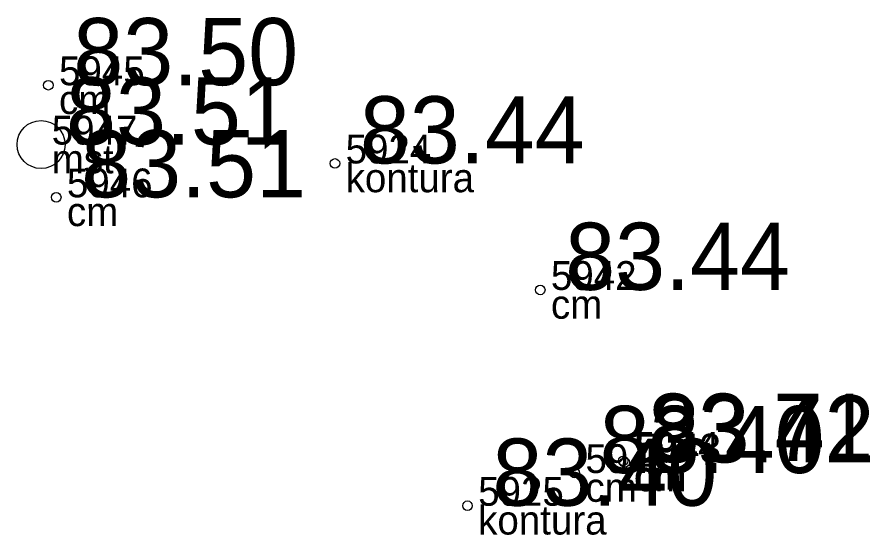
# Model space of a CAD drawing. Extents: x 614911 to 615803, y 262110 to 264311.
# Drawn here: x 615548.62 to 615557.51, y 262671.15 to 262676.55 of the extents above; entities that cross this region are included whole.
import ezdxf

# ---------------------------------------------------------------- set-up
doc = ezdxf.new("R2010")
doc.units = 0
for name, color, linetype in [('Level 14', 7, 'Continuous'), ('Level 53', 7, 'Continuous'), ('Level 54', 7, 'Continuous'), ('Level 57', 7, 'Continuous'), ('Level 58', 7, 'Continuous')]:
    doc.layers.add(name, color=color, linetype=linetype)

msp = doc.modelspace()

# ---------------------------------------------------------------- linework, layer by layer
at = {"layer": 'Level 14'}
msp.add_circle((615548.872, 262675.223), 0.25, dxfattribs=at)
at = {"layer": 'Level 57'}
for centre in [(615548.948, 262675.841), (615551.934, 262675.026), (615549.03, 262674.673), (615554.073, 262673.708), (615554.937, 262671.927), (615554.953, 262671.91), (615554.433, 262671.8), (615553.315, 262671.459)]:
    msp.add_circle(centre, 0.05, dxfattribs=at)
at = {"layer": 'Level 58'}
for centre in [(615548.948, 262675.841), (615551.934, 262675.026), (615549.03, 262674.673), (615554.073, 262673.708), (615554.937, 262671.927), (615554.953, 262671.91), (615554.433, 262671.8), (615553.315, 262671.459)]:
    msp.add_circle(centre, 0.05, dxfattribs=at)

# ---------------------------------------------------------------- texts
at = {"layer": 'Level 53'}
for s, p in [(' cm', (615548.948, 262675.541)), (' mst', (615548.872, 262674.923)), (' kontura', (615551.934, 262674.726)), (' cm', (615549.03, 262674.373)), (' cm', (615554.073, 262673.408)), (' cm', (615554.937, 262671.627)), (' cm', (615554.953, 262671.61)), (' cm', (615554.433, 262671.5)), (' kontura', (615553.315, 262671.159))]:
    msp.add_text(s, height=0.3, dxfattribs=at).set_placement(p)
at = {"layer": 'Level 54'}
for s, p in [(' 5945', (615548.948, 262675.841)), (' 5947', (615548.872, 262675.223)), (' 5924', (615551.934, 262675.026)), (' 5946', (615549.03, 262674.673)), (' 5942', (615554.073, 262673.708)), (' 5944', (615554.937, 262671.927)), (' 5943', (615554.953, 262671.91)), (' 5941', (615554.433, 262671.8)), (' 5925', (615553.315, 262671.459))]:
    msp.add_text(s, height=0.3, dxfattribs=at).set_placement(p)
at = {"layer": 'Level 58'}
for s, p in [(' 83.50', (615548.948, 262675.841)), (' 83.51', (615548.872, 262675.223)), (' 83.44', (615551.934, 262675.026)), (' 83.51', (615549.03, 262674.673)), (' 83.44', (615554.073, 262673.708)), (' 83.71', (615554.937, 262671.927)), (' 83.42', (615554.953, 262671.91)), (' 83.40', (615554.433, 262671.8)), (' 83.40', (615553.315, 262671.459))]:
    msp.add_text(s, height=0.7, dxfattribs=at).set_placement(p)

doc.saveas('drawing.dxf')
